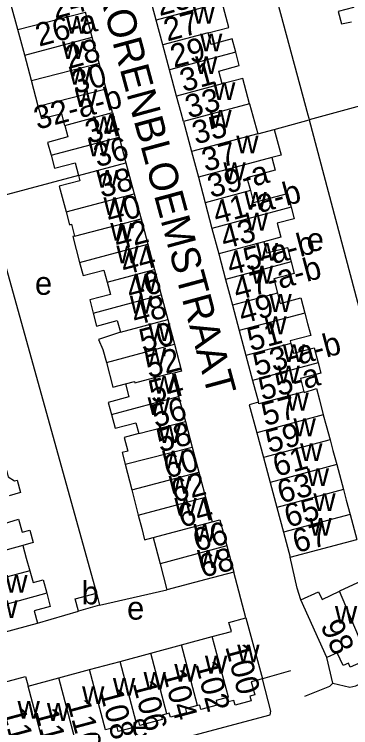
# Model space of a CAD drawing. Extents: x 161258 to 163262, y 380749 to 382054.
# Drawn here: x 162918.5 to 162976.7, y 380893.5 to 381017.1 of the extents above; entities that cross this region are included whole.
import ezdxf

# ---------------------------------------------------------------- set-up
doc = ezdxf.new("R2010")
doc.units = 0
for name, color, linetype in [('BLT_Basislijn', 7, 'Continuous'), ('BLT_Bebouwing', 7, 'Continuous'), ('BLT_Centroide', 7, 'Continuous'), ('BLT_Huisnummer', 7, 'Continuous'), ('BLT_Huisnummer_ tussenligend', 7, 'Continuous'), ('BLT_Huisnummer_reeks', 7, 'Continuous'), ('BLT_Onderverdeling_panden', 7, 'Continuous'), ('BLT_Straatnaam', 7, 'Continuous')]:
    doc.layers.add(name, color=color, linetype=linetype)

msp = doc.modelspace()

# ---------------------------------------------------------------- linework, layer by layer
at = {"layer": 'BLT_Basislijn'}
for p, q in [((162980.61, 381001.8), (162969.5, 380998.81)), ((162963.47, 380997.13), (162969.5, 380998.81)), ((162969.43, 380999.09), (162969.5, 380998.81)), ((162929.57, 380989.14), (162913.74, 380984.93)), ((162913.74, 380984.93), (162932.67, 380916.84)), ((162958.56, 380912.55), (162956.46, 380920.47)), ((162933.24, 380914.71), (162944.9, 380917.38)), ((162922.48, 380911.64), (162929.56, 380913.72)), ((162973.6, 380901.25), (162972.6, 380905.68)), ((162966.26, 380903.35), (162961.41, 380901.96))]:
    msp.add_line(p, q, dxfattribs=at)
for points in [[(162948.3, 381078.42), (162949.97, 381071.4), (162969.28, 380999.65), (162969.43, 380999.09)], [(162969.5, 380998.81), (162982.43, 380950), (162985.98, 380943.06), (162988.55, 380939.04)], [(162976.53, 380900.55), (162977.58, 380900.76), (162992.74, 380908.47), (162997.56, 380911.21), (163012.02, 380920.85), (163019.11, 380926.12), (163020.63, 380927.78)], [(162968.08, 380915.68), (162967.44, 380917.68), (162966.2, 380923.05)], [(162962.77, 380895.72), (162962.9, 380896.39), (162961.41, 380901.96)], [(162968.79, 380899), (162973.11, 380900.71), (162973.6, 380901.25)], [(162973.6, 380901.25), (162976.53, 380900.55)], [(162918.52, 380884.37), (162919, 380884.09), (162962.77, 380895.72)]]:
    msp.add_lwpolyline(points, dxfattribs=at)
at = {"layer": 'BLT_Bebouwing'}
for p, q in [((162943.04, 381016.03), (162941.83, 381020.53)), ((162931.97, 381013.12), (162930.81, 381017.42)), ((162944.19, 381011.77), (162943.04, 381016.03)), ((162933.17, 381008.59), (162931.97, 381013.12)), ((162945.36, 381007.43), (162944.19, 381011.77)), ((162934.34, 381004.19), (162933.17, 381008.59)), ((162946.57, 381002.92), (162945.36, 381007.43)), ((162935.49, 381000.05), (162934.34, 381004.19)), ((162959.2, 381001.56), (162960.6, 380996.36)), ((162935.49, 381000.05), (162936.62, 380995.8)), ((162947.76, 380998.48), (162949.12, 380993.29)), ((162960.6, 380996.36), (162963.47, 380997.13)), ((162936.62, 380995.8), (162937.79, 380991.33)), ((162949.12, 380993.29), (162950.33, 380988.87)), ((162937.79, 380991.33), (162939.24, 380985.98)), ((162950.33, 380988.87), (162951.49, 380984.43)), ((162939.24, 380985.98), (162940.4, 380981.63)), ((162951.49, 380984.43), (162952.67, 380980)), ((162940.4, 380981.63), (162941.58, 380977.23)), ((162952.67, 380980), (162953.86, 380975.57)), ((162941.58, 380977.23), (162942.74, 380972.85)), ((162953.86, 380975.57), (162955.04, 380971.14)), ((162942.74, 380972.85), (162943.91, 380968.47)), ((162955.04, 380971.14), (162956.22, 380966.71)), ((162943.91, 380968.47), (162945.05, 380964.2)), ((162956.22, 380966.71), (162957.42, 380962.29)), ((162945.05, 380964.2), (162946.19, 380959.92)), ((162957.42, 380962.29), (162958.57, 380957.97)), ((162958.57, 380957.97), (162959.72, 380953.66)), ((162945.87, 380954.83), (162946.92, 380950.86)), ((162959.72, 380953.66), (162960.73, 380949.88)), ((162946.92, 380950.86), (162948.08, 380946.53)), ((162948.08, 380946.53), (162949.26, 380942.11)), ((162960.45, 380944.61), (162961.6, 380940.3)), ((162949.26, 380942.11), (162950.41, 380937.79)), ((162961.6, 380940.3), (162962.75, 380935.99)), ((162950.41, 380937.79), (162951.58, 380933.43)), ((162962.75, 380935.99), (162963.9, 380931.67)), ((162951.58, 380933.43), (162952.71, 380929.16)), ((162963.9, 380931.67), (162965.05, 380927.36)), ((162965.05, 380927.36), (162966.2, 380923.05)), ((162955.26, 380924.99), (162956.46, 380920.47)), ((162932.67, 380916.84), (162933.24, 380914.71)), ((162972.6, 380905.68), (162968.08, 380915.68)), ((162933.24, 380914.71), (162929.56, 380913.72)), ((162958.56, 380912.55), (162961.41, 380901.96)), ((162947.4, 380907.85), (162952.72, 380909.28)), ((162942.09, 380906.42), (162947.4, 380907.85)), ((162936.78, 380905), (162942.09, 380906.42)), ((162931.47, 380903.57), (162936.78, 380905)), ((162926.16, 380902.15), (162931.47, 380903.57)), ((162920.85, 380900.72), (162926.16, 380902.15))]:
    msp.add_line(p, q, dxfattribs=at)
for points in [[(162976.63, 381020.36), (162977.19, 381018.23), (162974.56, 381017.53), (162975.12, 381015.43), (162976.84, 381015.78)], [(162952.01, 381013.88), (162955.61, 381014.81), (162954.46, 381019.1)], [(162919.08, 381014.44), (162917.94, 381018.66)], [(162920.29, 381009.98), (162919.08, 381014.44)], [(162956.79, 381010.51), (162956.17, 381012.83), (162952.55, 381011.86), (162952.01, 381013.88)], [(162954.45, 381005.04), (162953.86, 381007.23), (162957.42, 381008.19), (162956.79, 381010.51)], [(162921.46, 381005.59), (162920.29, 381009.98)], [(162922.62, 381001.18), (162921.46, 381005.59)], [(162959.2, 381001.56), (162958.01, 381005.98), (162954.45, 381005.04)], [(162947.76, 380998.48), (162947.35, 381000.01), (162946.57, 381002.92)], [(162927.22, 380997.84), (162926.68, 380999.86), (162923.23, 380998.94), (162922.94, 381000), (162922.62, 381001.18)], [(162927.22, 380997.84), (162927.76, 380995.82), (162924.24, 380994.88), (162924.83, 380992.65)], [(162963.47, 380997.13), (162964.65, 380992.7), (162963.06, 380992.27)], [(162924.83, 380992.65), (162925.43, 380990.41), (162928.98, 380991.36), (162929.57, 380989.14)], [(162963.06, 380992.27), (162963.65, 380990.05), (162958.75, 380988.74), (162959.34, 380986.53)], [(162929.57, 380989.14), (162929.81, 380988.24), (162926.24, 380987.29), (162927.43, 380982.83)], [(162959.34, 380986.53), (162959.89, 380984.48), (162965.74, 380986.04), (162966.37, 380983.68)], [(162966.37, 380983.68), (162966.91, 380981.67), (162963.96, 380980.88), (162964.61, 380978.45), (162961.68, 380977.66)], [(162927.43, 380982.83), (162928.02, 380980.61), (162928.34, 380980.7), (162928.88, 380978.65)], [(162928.88, 380978.65), (162928.58, 380978.57), (162929.17, 380976.35), (162929.78, 380974.09)], [(162961.68, 380977.66), (162962.2, 380975.73), (162965.75, 380976.68), (162966.41, 380974.18)], [(162929.78, 380974.09), (162930.38, 380971.82), (162933.99, 380972.78), (162934.55, 380970.67)], [(162966.41, 380974.18), (162966.94, 380972.2), (162963.39, 380971.25), (162964.04, 380968.8)], [(162934.55, 380970.67), (162935.12, 380968.55), (162931.52, 380967.59), (162932.12, 380965.33)], [(162964.04, 380968.8), (162964.52, 380967), (162968.07, 380967.95), (162968.77, 380965.32)], [(162932.12, 380965.33), (162932.72, 380963.07), (162936.29, 380964.02), (162936.83, 380962.01)], [(162968.77, 380965.32), (162969.25, 380963.54), (162969.8, 380961.45), (162966.23, 380960.5), (162966.35, 380960.05)], [(162936.83, 380962.01), (162933.04, 380960.73), (162933.8, 380959.04), (162934.4, 380956.78)], [(162946.19, 380959.92), (162947.44, 380955.25), (162945.87, 380954.83)], [(162966.35, 380960.05), (162966.8, 380958.37), (162970.36, 380959.32), (162971.06, 380956.69)], [(162934.4, 380956.78), (162935.55, 380952.48), (162937.71, 380953.05)], [(162971.06, 380956.69), (162971.53, 380954.93), (162968, 380953.99), (162968.61, 380951.69)], [(162937.71, 380953.05), (162938.31, 380950.81), (162934.71, 380949.85), (162935.27, 380947.76)], [(162968.61, 380951.69), (162968.65, 380951.56), (162970.77, 380952.26), (162971.3, 380950.29), (162971.91, 380947.68)], [(162960.73, 380949.88), (162959.15, 380949.46), (162960.45, 380944.61)], [(162935.27, 380947.76), (162935.9, 380945.38), (162939.51, 380946.34), (162940, 380944.48)], [(162971.91, 380947.68), (162972.48, 380945.86), (162973.14, 380943.39)], [(162940, 380944.48), (162937.47, 380943.8), (162938.11, 380941.43), (162937.12, 380941.16), (162937.64, 380939.13)], [(162973.14, 380943.39), (162973.62, 380941.51), (162974.29, 380939.07)], [(162937.64, 380939.13), (162938.8, 380934.69)], [(162974.29, 380939.07), (162975.44, 380934.77)], [(162916.45, 380938), (162917.11, 380938.11), (162917.39, 380936.95), (162918.51, 380936.28), (162918.96, 380936.4), (162919.55, 380934.24), (162917.59, 380933.68)], [(162938.8, 380934.69), (162939.91, 380930.32)], [(162975.44, 380934.77), (162975.93, 380932.92), (162976.59, 380930.45)], [(162939.91, 380930.32), (162940.52, 380928.03), (162941.03, 380926.06), (162942.49, 380926.43)], [(162976.59, 380930.45), (162977.75, 380926.11)], [(162915.23, 380928.41), (162919.21, 380929.61), (162919.81, 380927.37), (162921.18, 380927.72), (162921.75, 380925.56), (162919.92, 380925.05)], [(162952.71, 380929.16), (162954.05, 380929.52), (162955.26, 380924.99)], [(162942.49, 380926.43), (162943.7, 380921.91)], [(162966.2, 380923.05), (162971.03, 380924.33), (162977.75, 380926.11)], [(162919.92, 380925.05), (162920.51, 380922.88), (162921.18, 380920.7)], [(162943.7, 380921.91), (162944.9, 380917.38)], [(162921.18, 380920.7), (162921.73, 380918.64), (162923.47, 380919.1), (162924.08, 380916.84)], [(162956.46, 380920.47), (162951.63, 380919.18), (162944.9, 380917.38)], [(162979.6, 380919.44), (162977.9, 380918.58), (162974.78, 380917.13)], [(162924.08, 380916.84), (162924.7, 380914.51), (162921.91, 380913.77), (162922.48, 380911.63)], [(162929.56, 380913.72), (162928.99, 380915.85), (162932.67, 380916.84)], [(162968.08, 380915.68), (162971.15, 380917.05), (162971.77, 380915.72), (162974.78, 380917.13)], [(162911.9, 380908.79), (162916.73, 380910.08), (162922.48, 380911.64)], [(162952.72, 380909.28), (162956.06, 380910.17), (162955.63, 380911.76), (162958.56, 380912.55)], [(162979.58, 380907.04), (162979.85, 380906.33), (162979, 380905.93), (162979.37, 380905.22), (162976.6, 380904.01), (162976.32, 380904.69), (162975.4, 380904.28), (162974.38, 380906.48), (162972.6, 380905.68)], [(162914.1, 380900.68), (162917.41, 380901.57), (162920.4, 380902.37), (162920.85, 380900.72)], [(162961.41, 380901.96), (162959.5, 380901.45), (162960.11, 380899.18), (162959.24, 380898.95), (162959.45, 380898.14), (162956.68, 380897.4), (162956.46, 380898.24), (162955.5, 380897.98), (162955.31, 380898.72)], [(162955.31, 380898.72), (162953.39, 380898.21), (162953.6, 380897.42), (162950.76, 380896.66), (162950.56, 380897.42), (162950.21, 380897.33)], [(162950.21, 380897.33), (162948.08, 380896.76), (162948.27, 380896.06), (162945.5, 380895.31), (162945.3, 380896.03), (162944.9, 380895.92)], [(162944.9, 380895.92), (162943.89, 380895.65), (162944.09, 380894.92), (162940.22, 380893.89), (162940.03, 380894.61), (162939.58, 380894.49)], [(162939.58, 380894.49), (162939.15, 380894.37), (162939.35, 380893.63), (162936.46, 380892.85), (162936.25, 380893.65), (162934.26, 380893.12)]]:
    msp.add_lwpolyline(points, dxfattribs=at)
at = {"layer": 'BLT_Onderverdeling_panden'}
for p, q in [((162954.46, 381019.1), (162943.04, 381016.03)), ((162919.08, 381014.44), (162930.81, 381017.42)), ((162920.29, 381009.98), (162931.97, 381013.12)), ((162952.01, 381013.88), (162944.19, 381011.77)), ((162956.79, 381010.51), (162945.36, 381007.43)), ((162921.46, 381005.59), (162933.17, 381008.59)), ((162922.62, 381001.18), (162934.34, 381004.19)), ((162954.45, 381005.04), (162946.57, 381002.92)), ((162959.2, 381001.56), (162947.76, 380998.48)), ((162927.22, 380997.84), (162935.49, 381000.05)), ((162924.83, 380992.65), (162936.62, 380995.8)), ((162960.6, 380996.36), (162949.12, 380993.29)), ((162963.06, 380992.27), (162950.33, 380988.87)), ((162929.57, 380989.14), (162937.79, 380991.33)), ((162927.43, 380982.83), (162939.24, 380985.98)), ((162959.34, 380986.53), (162951.49, 380984.43)), ((162966.37, 380983.68), (162952.67, 380980)), ((162928.88, 380978.65), (162940.4, 380981.63)), ((162929.78, 380974.09), (162941.58, 380977.23)), ((162961.68, 380977.66), (162953.86, 380975.57)), ((162966.41, 380974.18), (162955.04, 380971.14)), ((162934.55, 380970.67), (162942.74, 380972.85)), ((162932.12, 380965.33), (162943.91, 380968.47)), ((162964.04, 380968.8), (162956.22, 380966.71)), ((162968.77, 380965.32), (162957.42, 380962.29)), ((162936.83, 380962.01), (162945.05, 380964.2)), ((162934.4, 380956.78), (162946.19, 380959.92)), ((162966.35, 380960.05), (162958.57, 380957.97)), ((162971.06, 380956.69), (162959.72, 380953.66)), ((162935.27, 380947.76), (162946.92, 380950.86)), ((162971.91, 380947.68), (162960.45, 380944.61)), ((162940, 380944.48), (162948.08, 380946.53)), ((162973.14, 380943.39), (162961.6, 380940.3)), ((162937.64, 380939.13), (162949.26, 380942.11)), ((162974.29, 380939.07), (162962.75, 380935.99)), ((162938.8, 380934.69), (162950.41, 380937.79)), ((162975.44, 380934.77), (162963.9, 380931.67)), ((162939.91, 380930.32), (162951.58, 380933.43)), ((162976.59, 380930.45), (162965.05, 380927.36)), ((162942.49, 380926.43), (162952.71, 380929.16)), ((162919.92, 380925.05), (162908.38, 380921.97)), ((162955.26, 380924.99), (162943.7, 380921.91)), ((162921.18, 380920.7), (162909.57, 380917.54)), ((162924.08, 380916.84), (162910.75, 380913.11)), ((162950.21, 380897.33), (162947.4, 380907.85)), ((162944.9, 380895.92), (162942.09, 380906.42)), ((162939.58, 380894.49), (162936.78, 380905)), ((162934.26, 380893.12), (162931.47, 380903.57)), ((162928.96, 380891.65), (162926.16, 380902.15))]:
    msp.add_line(p, q, dxfattribs=at)
for points in [[(162937.71, 380953.05), (162939.28, 380953.46), (162939.33, 380953.27), (162945.82, 380955), (162945.87, 380954.83)], [(162968.61, 380951.69), (162960.82, 380949.61), (162960.73, 380949.88)], [(162979.58, 380907.04), (162979.17, 380906.78), (162974.78, 380917.13)], [(162955.31, 380898.72), (162955.52, 380898.78), (162952.72, 380909.28)], [(162923.73, 380890.25), (162923.65, 380890.23), (162920.85, 380900.72)]]:
    msp.add_lwpolyline(points, dxfattribs=at)

# ---------------------------------------------------------------- texts
at = {"layer": 'BLT_Centroide'}
for s, p in [('w', (162949.33, 381015.44)), ('w', (162927.37, 381013.69)), ('w', (162950.62, 381010.66)), ('w', (162926.71, 381009.34)), ('w', (162949.77, 381006.72)), ('w', (162927.9, 381004.88)), ('w', (162952.88, 381002.22)), ('w', (162928.95, 381001)), ('w', (162952.23, 380997.44)), ('w', (162932.05, 380996.34)), ('w', (162931.18, 380992.47)), ('w', (162956.89, 380993)), ('w', (162954.66, 380988.34)), ('w', (162932.62, 380987.06)), ('w', (162958.31, 380983.25)), ('w', (162933.89, 380982.31)), ('w', (162958.53, 380979.62)), ('w', (162935.09, 380977.84)), ('e', (162969.09, 380976.07)), ('w', (162936.13, 380973.94)), ('w', (162960.27, 380974.41)), ('w', (162959.41, 380970.44)), ('w', (162939.36, 380969.09)), ('e', (162922.04, 380968.49)), ('w', (162962.62, 380965.53)), ('w', (162938.46, 380965.25)), ('w', (162961.76, 380961.66)), ('w', (162941.64, 380960.5)), ('w', (162964.94, 380956.84)), ('w', (162940.87, 380956.19)), ('w', (162964.04, 380953.16)), ('w', (162942.47, 380951.38)), ('w', (162965.58, 380948.44)), ('w', (162941.54, 380947.66)), ('w', (162966.8, 380944)), ('w', (162943.4, 380942.84)), ('w', (162967.95, 380939.69)), ('w', (162944.04, 380938.41)), ('w', (162969.09, 380935.38)), ('w', (162945.18, 380934.06)), ('w', (162970.24, 380931.06)), ('w', (162946.18, 380930.22)), ('w', (162969.55, 380926.75)), ('w', (162949.48, 380925.72)), ('w', (162950.08, 380921.19)), ('w', (162916.9, 380916.91)), ('b', (162930.12, 380914.88)), ('w', (162915.18, 380912.5)), ('e', (162937.99, 380912.23)), ('w', (162973.97, 380911.52)), ('w', (162957.06, 380904.83)), ('w', (162951.47, 380902.89)), ('w', (162946.16, 380901.5)), ('w', (162940.84, 380900.08)), ('w', (162935.53, 380899.06)), ('w', (162930.2, 380897.59)), ('w', (162919.02, 380895.05)), ('w', (162924.11, 380894.7)), ('e', (162938.78, 380891.88))]:
    msp.add_text(s, height=4, dxfattribs=at).set_placement(p)
at = {"layer": 'BLT_Huisnummer'}
for s, rotation, p in [('29', 15.0612, (162946.09, 381007.8)), ('30', 15.0562, (162929, 381003.28)), ('33', 15.0548, (162948.67, 380999.02)), ('34', 15.055, (162931.36, 380994.64)), ('37', 14.9339, (162951.53, 380989.78)), ('38', 14.9484, (162933.58, 380985.26)), ('42', 14.9513, (162936.3, 380976.22)), ('46', 14.9341, (162938.52, 380967.48)), ('49', 14.9314, (162957.91, 380963.43)), ('50', 14.9518, (162940.71, 380958.52)), ('54', 14.935, (162942.34, 380949.65)), ('57', 14.9354, (162961.87, 380945.74)), ('58', 14.9398, (162943.71, 380941.18)), ('61', 14.9296, (162963.84, 380936.95)), ('62', 14.9293, (162946.22, 380932.48)), ('67', 14.9366, (162967.26, 380923.74)), ('68', 14.9293, (162951.08, 380919.45)), ('98', 294.3458, (162971.39, 380911.2)), ('100', 284.9145, (162954.96, 380907.55)), ('104', 284.9151, (162944.11, 380903.12)), ('108', 284.9124, (162933.21, 380899.79)), ('114', 285.028, (162916.37, 380896.49))]:
    msp.add_text(s, height=4, rotation=rotation, dxfattribs=at).set_placement(p)
at = {"layer": 'BLT_Huisnummer_ tussenligend'}
for s, rotation, p in [('24', 15.0641, (162925.52, 381016.24)), ('27', 15.0572, (162944.95, 381012.35)), ('28', 15.0712, (162927.9, 381007.59)), ('31', 15.0612, (162947.75, 381003.58)), ('35', 15.0548, (162949.88, 380994.5)), ('36', 15.055, (162932.82, 380990.55)), ('40', 14.9484, (162934.96, 380980.57)), ('43', 14.9333, (162954.82, 380976.37)), ('44', 14.9513, (162937.5, 380971.87)), ('48', 14.9341, (162939.4, 380963.14)), ('51', 14.9314, (162959.39, 380958.69)), ('52', 14.9518, (162941.76, 380954.01)), ('56', 14.935, (162942.86, 380945.48)), ('59', 14.9354, (162962.57, 380941.05)), ('60', 14.9398, (162944.93, 380936.64)), ('63', 14.9296, (162964.62, 380932.32)), ('64', 14.9293, (162947.43, 380928.13)), ('65', 14.9296, (162965.83, 380928.15)), ('66', 14.9293, (162950.03, 380923.96)), ('102', 284.9145, (162949.75, 380904.58)), ('106', 284.9151, (162938.91, 380901.21)), ('110', 284.9124, (162927.56, 380897.95)), ('112', 284.9124, (162922, 380896.38))]:
    msp.add_text(s, height=4, rotation=rotation, dxfattribs=at).set_placement(p)
at = {"layer": 'BLT_Huisnummer_reeks'}
for s, rotation, p in [('25-a', 15.0572, (162943.63, 381016.75)), ('26-a', 15.0595, (162922.75, 381011.45)), ('32-a-b', 15.0562, (162922.48, 380997.06)), ('39-a', 14.9339, (162952.52, 380985.24)), ('41-a-b', 14.9333, (162953.47, 380980.65)), ('45-a-b', 14.938, (162955.87, 380971.8)), ('47-a-b', 14.938, (162956.99, 380967.48)), ('53-a-b', 14.9437, (162960.4, 380954.37)), ('55-a', 14.9437, (162961.36, 380950.16))]:
    msp.add_text(s, height=4, rotation=rotation, dxfattribs=at).set_placement(p)
at = {"layer": 'BLT_Straatnaam'}
msp.add_text('KORENBLOEMSTRAAT', height=5, rotation=285.1399, dxfattribs=at).set_placement((162932.9, 381021.65))

doc.saveas('drawing.dxf')
